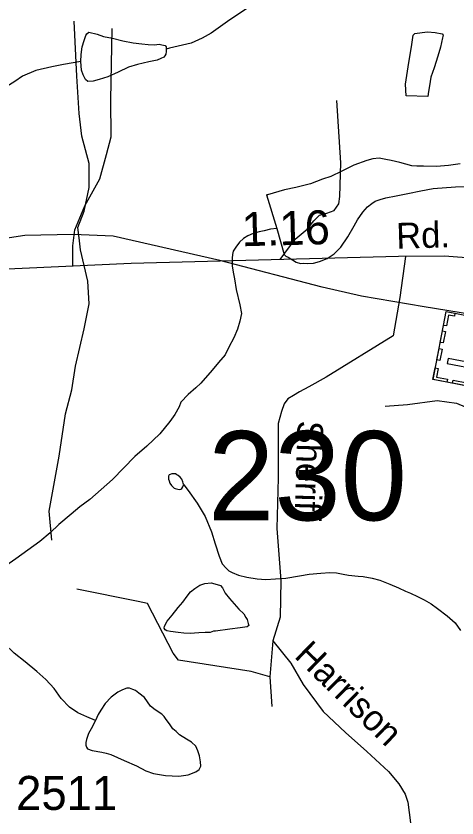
# Model space of a CAD drawing. Extents: x 2169602 to 2449496, y 721995 to 810662.
# Drawn here: x 2394697 to 2396320, y 791467 to 794416 of the extents above; entities that cross this region are included whole.
import ezdxf

# ---------------------------------------------------------------- set-up
doc = ezdxf.new("R2010")
doc.units = 0
doc.layers.add('Default', color=7, linetype='Continuous')

msp = doc.modelspace()

# ---------------------------------------------------------------- linework, layer by layer
at = {"layer": 'Default'}
for points in [[(2396087.8, 795052.9), (2396054.4, 794972.3), (2396042.5, 794946.6), (2396012.4, 794894.3), (2395990.7, 794850.2), (2395965, 794806.1), (2395939.2, 794765.8), (2395885.9, 794697.7), (2395842, 794653.6), (2395802.2, 794617.4), (2395774.3, 794595.3), (2395746.2, 794567), (2395690.7, 794528.4), (2395659.1, 794510.5), (2395613.1, 794484.2), (2395553.1, 794447.8), (2395483.8, 794401.5), (2395415.7, 794353), (2395382.1, 794335), (2395342.1, 794316.7), (2395262.1, 794298.4), (2395250.4, 794294.1)], [(2394929.6, 793599.7), (2394925.3, 793638.6), (2394948.3, 793698.4), (2394966.7, 793785.7), (2394966.7, 793873.1), (2394939.1, 793974.3), (2394929.9, 794057.1), (2394920.7, 794195), (2394911.5, 794397.4)], [(2394906.1, 793495.9), (2394906.6, 793570.9), (2394913.5, 793629.1), (2394951.1, 793718.1), (2395005.9, 793817.5), (2395029.8, 793906.5), (2395046.9, 793971.6), (2395046.3, 794107.8), (2395050.9, 794369.9)], [(2394936.3, 794248.2), (2394936.5, 794274.2), (2394940.2, 794302.4), (2394948, 794326.4), (2394954.1, 794344.6), (2394958, 794350.4), (2394965.8, 794356.5), (2394995.9, 794348.8), (2395019.7, 794340.7), (2395051.9, 794335), (2395090.3, 794325.2), (2395128, 794317.4), (2395160.2, 794313.7), (2395184, 794311.8), (2395206.3, 794310.1), (2395224, 794312.2), (2395234.2, 794309.8), (2395246.3, 794308.1), (2395250, 794302.2), (2395250.4, 794294.1)], [(2396165.4, 794351.4), (2396191.7, 794355.6), (2396211.6, 794357.8), (2396239.7, 794355.6), (2396265.5, 794350.1), (2396269.4, 794345.8), (2396267.3, 794336), (2396259.6, 794301.9), (2396250.1, 794268.1), (2396236.4, 794225.9), (2396224.3, 794191.6), (2396218.5, 794159.6), (2396214.9, 794137.9), (2396212.8, 794120), (2396132.8, 794123.1), (2396130.6, 794165.2), (2396140.4, 794229.5), (2396153.7, 794311.4), (2396159.3, 794345.5), (2396165.4, 794351.4)], [(2395250.4, 794294.1), (2395250.2, 794285.9), (2395248.2, 794276.1), (2395244.7, 794270.2), (2395240.8, 794264.3), (2395230.7, 794260.1), (2395216.6, 794254.1), (2395186.6, 794247.7), (2395144.4, 794237.5), (2395111, 794227.5), (2395073, 794209.3), (2395035.1, 794192.8), (2395002.7, 794183), (2394981, 794176.6), (2394961.1, 794174.7), (2394952.9, 794182.5), (2394944.5, 794200.3), (2394938.7, 794216.7), (2394936.3, 794248.2)], [(2394936.3, 794248.2), (2394872.5, 794238), (2394828.6, 794229.6), (2394770.6, 794215.3), (2394721, 794195.2), (2394692.9, 794175.1), (2394663.6, 794156.8), (2394631, 794134.6), (2394575.6, 794098.3), (2394535.8, 794073.9), (2394503.8, 794050), (2394464, 794017.9), (2394424.5, 793989.4), (2394374.4, 793957.2), (2394336.5, 793933), (2394306.8, 793913.1), (2394260.8, 793884.7), (2394211, 793858.2), (2394175.1, 793840.1), (2394145.2, 793817.9), (2394135.5, 793805.9), (2394117.3, 793783.9), (2394099.5, 793755.8), (2394088, 793739.7)], [(2395669.7, 793520), (2395724.6, 793594.9), (2395769.1, 793632.5), (2395793.1, 793663.3), (2395813.6, 793683.9), (2395841, 793690.7), (2395868.4, 793701), (2395885.5, 793725), (2395888.9, 793752.4), (2395892.3, 793875.7), (2395878.6, 794105.2)], [(2396332.3, 793872.4), (2396288.4, 793866.1), (2396244.7, 793862.1), (2396196.5, 793863.8), (2396172.7, 793863.3), (2396154.3, 793865.7), (2396110.4, 793877.2), (2396078, 793884.9), (2396058.3, 793888.7), (2396034.3, 793892.7), (2396010.1, 793890.7), (2395988.4, 793884.3), (2395940.6, 793868), (2395896.5, 793845.8), (2395856.5, 793825.9), (2395824.8, 793815.7), (2395781.3, 793799.2), (2395727, 793785.1), (2395684.9, 793776.9), (2395623.2, 793758.6), (2395619.3, 793758.4), (2395657.6, 793634.5)], [(2395657.6, 793634.5), (2395684.3, 793538.9), (2395690.5, 793533), (2395698.5, 793529), (2395714.4, 793518.9), (2395728.6, 793511), (2395744.6, 793505.4), (2395754.2, 793507.2), (2395770.6, 793505.5), (2395792.6, 793507.4), (2395814.3, 793513.5), (2395842.4, 793523.8), (2395868.4, 793541.8), (2395892.4, 793565.8), (2395917.9, 793604.1), (2395941.6, 793644.3), (2395953.7, 793666.4), (2395973.2, 793694.3), (2395991.1, 793714.7), (2396007.1, 793726.5), (2396019.2, 793734.8), (2396037.2, 793741), (2396058.9, 793747), (2396096.9, 793755.1), (2396139.1, 793763.3), (2396187.1, 793773.5), (2396232.6, 793782), (2396314.4, 793788.3), (2396352.8, 793788.6)], [(2396717.7, 793280), (2396502.2, 793297.8), (2396199.8, 793346), (2395968.5, 793385.8), (2395823.6, 793419.3), (2395446.9, 793516.7), (2395055, 793606.7), (2394907.5, 793613), (2394729.6, 793608.8), (2394575.3, 793585.8), (2394341.9, 793548.1), (2394172.4, 793524), (2394028.5, 793519.8), (2393879.9, 793536.6), (2393579.6, 793578.5), (2393273.5, 793626.6), (2393007.2, 793668.5)], [(2395657.6, 793634.5), (2395634.1, 793632.4), (2395610.1, 793626.3), (2395592, 793622.2), (2395570.1, 793616.2), (2395550, 793608.2), (2395534, 793598.1), (2395520.1, 793584), (2395506.5, 793565.7), (2395496.5, 793551.8), (2395494.4, 793539.6), (2395492.6, 793525.6), (2395492.6, 793497.6), (2395496.7, 793473.9), (2395501.2, 793449.7), (2395507.3, 793409.8), (2395521.3, 793354.2), (2395527.4, 793322), (2395521.5, 793294.1), (2395511.9, 793263.9), (2395498.5, 793231.9), (2395480.5, 793197.7), (2395466.5, 793169.8), (2395442.5, 793141.8), (2395418.8, 793113.3), (2395377.3, 793065.6), (2395359.5, 793048.1), (2395331.2, 793024.3), (2395303.7, 792996.4)], [(2394828.8, 792488.9), (2394819.6, 792594.7), (2394856.4, 792797), (2394879.4, 792953.4), (2394902.3, 793040.8), (2394916.1, 793128.1), (2394948.3, 793266.1), (2394966.7, 793358.1), (2394962.1, 793440.8), (2394934.5, 793555.8), (2394929.6, 793599.7)], [(2398714.3, 792617.6), (2398523.4, 792645.2), (2398111.1, 792701.8), (2398010.7, 792731.1), (2397893.5, 792773), (2397573.3, 792940.5), (2396898.4, 793296.5), (2396691.2, 793405.4), (2396492.4, 793495.5), (2396387.7, 793524.8), (2396274.7, 793533.2), (2396105.2, 793531.1), (2395120.5, 793506), (2394584.8, 793480.8), (2394398.5, 793466.2), (2394139, 793436.9), (2393701.9, 793392.9)], [(2396131.3, 793531.4), (2396109.6, 793381.4), (2396085, 793239.5), (2395839.3, 793088.2), (2395775, 793052.2), (2395741, 793033.3), (2395718.3, 793020.1)], [(2395303.7, 792996.4), (2395297.8, 792978.3), (2395282, 792950.2), (2395263.5, 792924.3), (2395226, 792880), (2395178.4, 792833.7), (2395134.8, 792795.7), (2395052.9, 792711.1), (2394969.5, 792638.5), (2394931.8, 792610.6), (2394899.8, 792584.2), (2394854.3, 792546), (2394822.5, 792515.9), (2394784.3, 792483.6), (2394696.8, 792419.4), (2394613.3, 792362.6), (2394511.2, 792308.3), (2394467.7, 792284.1), (2394433.7, 792263.6), (2394400.1, 792243.6), (2394366, 792227.2), (2394347.8, 792223.1)], [(2395718.3, 793020.1), (2395697.5, 793008.7), (2395684.3, 792989.8), (2395674.8, 792961.4), (2395661.8, 792918), (2395661.8, 792717.3), (2395657, 792530.8), (2395671.4, 792339.6), (2395669.1, 792205.7), (2395642.7, 792118.7), (2395631.3, 791986.3)], [(2396055.9, 792981), (2396138.7, 792987.9), (2396246.7, 793001.7), (2396317.9, 792992.5), (2396382.3, 792964.9), (2396442, 792953.4), (2396494.9, 792918.9), (2396556.9, 792868.3), (2396605.2, 792859.1), (2396742.6, 792875.1)], [(2395314.9, 792692.4), (2395313, 792698.4), (2395310.6, 792702.4), (2395306.9, 792712.3), (2395300.9, 792720.5), (2395294.6, 792726.3), (2395288.6, 792728.1), (2395284.5, 792732.3), (2395280.8, 792732.1), (2395274.9, 792732.2), (2395270.6, 792732), (2395264.6, 792730.1), (2395260.5, 792728.2), (2395258.5, 792724.1), (2395258.7, 792720), (2395258.9, 792715.9), (2395258.7, 792712.3), (2395261.2, 792706.2), (2395262.8, 792698.3), (2395269.2, 792690), (2395274.9, 792684.3), (2395278.8, 792680), (2395282.9, 792678.2), (2395293.1, 792676.2), (2395299.1, 792674.1), (2395303.4, 792676.4), (2395307.1, 792678.2), (2395310.6, 792684.6), (2395313, 792688.3), (2395314.9, 792692.4)], [(2395314.9, 792692.4), (2395331.3, 792670.5), (2395363.7, 792624.6), (2395393.6, 792575.1), (2395416.2, 792518.9), (2395430.1, 792475), (2395444.5, 792429.1), (2395456.4, 792401.3), (2395470.7, 792385.3), (2395480.6, 792375.3), (2395492.9, 792369.4), (2395516.6, 792359.8), (2395546.8, 792351.9), (2395584.9, 792346.2), (2395616.9, 792344.2), (2395652.6, 792346.5), (2395690.3, 792348.5), (2395740.6, 792356.7), (2395776.5, 792363), (2395818.7, 792367.2), (2395852.3, 792369.4), (2395876.7, 792367.7), (2395900.7, 792363.7), (2395920.4, 792359.9), (2395956.7, 792356.1), (2395974.7, 792354.2), (2396008.6, 792348.6), (2396036.7, 792340.7), (2396072.5, 792326.8), (2396105.1, 792312.9), (2396130.8, 792301), (2396149, 792293.3), (2396174.7, 792281.3), (2396199.1, 792269.5), (2396225.3, 792253.8), (2396248.9, 792237.6), (2396283.5, 792210.1), (2396313.1, 792184.1), (2396333.6, 792156.3)], [(2395423.7, 792153.3), (2395412, 792149.3), (2395393.7, 792149.3), (2395370.2, 792147.2), (2395338.2, 792144.7), (2395314.4, 792146.7), (2395294.3, 792148.5), (2395266.4, 792152.3), (2395251.8, 792154.5), (2395245.7, 792158.3), (2395242, 792164.5), (2395244.3, 792172.3), (2395253.9, 792190.3), (2395271.7, 792212.4), (2395293.9, 792240.6), (2395311.5, 792260.7), (2395327.7, 792283), (2395339.2, 792298.7), (2395355.2, 792310.8), (2395373.4, 792323.1), (2395392.7, 792329.1), (2395415.1, 792331), (2395437.2, 792325.2), (2395449.3, 792321.4), (2395457.3, 792313.3), (2395467.2, 792293.5), (2395483.4, 792273.6), (2395499.6, 792253.7), (2395517.6, 792234), (2395535.6, 792217.9), (2395543.6, 792204.1), (2395547.7, 792196.1), (2395552.2, 792182.1), (2395553.9, 792174.1), (2395548.1, 792170.1), (2395521.9, 792166), (2395483.8, 792161.6), (2395431.9, 792153.3), (2395423.7, 792153.3)], [(2395631.3, 791986.3), (2395563.3, 792005.2), (2395294.8, 792046.8), (2395275.9, 792073.3), (2395181.4, 792254.9), (2395147.4, 792262.5), (2394920.5, 792307.9)], [(2394990, 791825), (2394957.8, 791838.8), (2394924.2, 791852.8), (2394893.6, 791874.4), (2394863.7, 791906.1), (2394837.4, 791942.2), (2394807.3, 791975.9), (2394773.3, 792005.8), (2394731, 792041.4), (2394690.8, 792073), (2394654.5, 792106.9), (2394636.5, 792121), (2394606.3, 792142.6), (2394576, 792156.5), (2394554.3, 792166.3), (2394526.2, 792176.2), (2394504, 792184), (2394472.2, 792192.1), (2394437.8, 792199.8), (2394413.8, 792205.8), (2394377.9, 792215.3), (2394361.9, 792221.3), (2394347.8, 792223.1)], [(2395642.7, 792118.7), (2395708.2, 792035.8), (2395754.6, 791958.1), (2395827.2, 791858.6), (2395909.6, 791781.2), (2395988, 791711.6), (2396068.4, 791637.9), (2396106, 791592.1), (2396129.9, 791553.8), (2396139.5, 791525.2), (2396149, 791448.7)], [(2395631.3, 791986.3), (2395638.9, 791876.6)], [(2394990, 791825), (2394974.4, 791794.9), (2394964.2, 791777), (2394956.8, 791755), (2394954.5, 791744.7), (2394954.7, 791735), (2394956.8, 791727), (2394960.7, 791720.7), (2394976.9, 791715), (2395012.8, 791709.2), (2395028.8, 791705.2), (2395046.8, 791699.5), (2395094.8, 791677.7), (2395141.1, 791657.8), (2395175.2, 791640), (2395203.3, 791630.1), (2395246.9, 791622.6), (2395296.8, 791620.8), (2395331.2, 791624.9), (2395359.1, 791636.9), (2395371, 791645.2), (2395376.9, 791657.3), (2395376.5, 791673.2), (2395373, 791695.3), (2395366.7, 791713.3), (2395358.5, 791731.1), (2395342.7, 791744.9), (2395324.2, 791757), (2395298.4, 791772.7), (2395286.3, 791784.6), (2395274.4, 791794.5), (2395262.1, 791812.6), (2395249.8, 791828.7), (2395242, 791840.4), (2395233.6, 791848.6), (2395209.8, 791864.3), (2395191.8, 791878), (2395169.6, 791910.2), (2395149.5, 791925.8), (2395137.2, 791935.8), (2395127.2, 791939.7), (2395115.1, 791943.5), (2395105.4, 791943.8), (2395089.4, 791937.7), (2395071.6, 791929.4), (2395047.2, 791911.2), (2395025.9, 791887.3), (2395009.5, 791863), (2395000, 791847), (2394990, 791825)]]:
    msp.add_lwpolyline(points, dxfattribs=at)
for points in [[(2396427.4, 793041.4), (2396232, 793079.3), (2396280.4, 793329.3), (2396475.9, 793291.4)], [(2396312.9, 793322.9), (2396310.8, 793311.7), (2396289.2, 793315.9), (2396281.5, 793276.2), (2396270.6, 793278.3), (2396280.4, 793329.3)], [(2396277.8, 793256.1), (2396269.6, 793213.6), (2396258.4, 793215.8), (2396266.7, 793258.3)], [(2396265.3, 793191.4), (2396257, 793148.9), (2396245.8, 793151.1), (2396254.1, 793193.6)], [(2396400.3, 793116), (2396403.9, 793134.3), (2396288.3, 793156.7), (2396284.7, 793138.4)], [(2396240.2, 793121.9), (2396251.3, 793119.7), (2396245.2, 793088.1), (2396285, 793080.4), (2396282.9, 793069.5), (2396231.9, 793079.3)], [(2396354.7, 793055.5), (2396303.8, 793065.4), (2396306, 793076.6), (2396356.9, 793066.7)]]:
    msp.add_lwpolyline(points, close=True, dxfattribs=at)

# ---------------------------------------------------------------- texts
for s, height, rotation, p in [('1.16', 125, 1.462, (2395528.5, 793569.2)), ('Rd.', 95, 1.717, (2396098, 793559.9)), ('Sheriff', 95, 268.2712, (2395733.7, 792929)), ('Harrison', 95, 315.774, (2395717.6, 792058.9))]:
    msp.add_text(s, height=height, rotation=rotation, dxfattribs=at).set_placement(p)
for s, height, p in [('230', 328.08, (2395404.1, 792561.4)), ('2511', 125, (2394697.7, 791496.2))]:
    msp.add_text(s, height=height, dxfattribs=at).set_placement(p)

doc.saveas('drawing.dxf')
